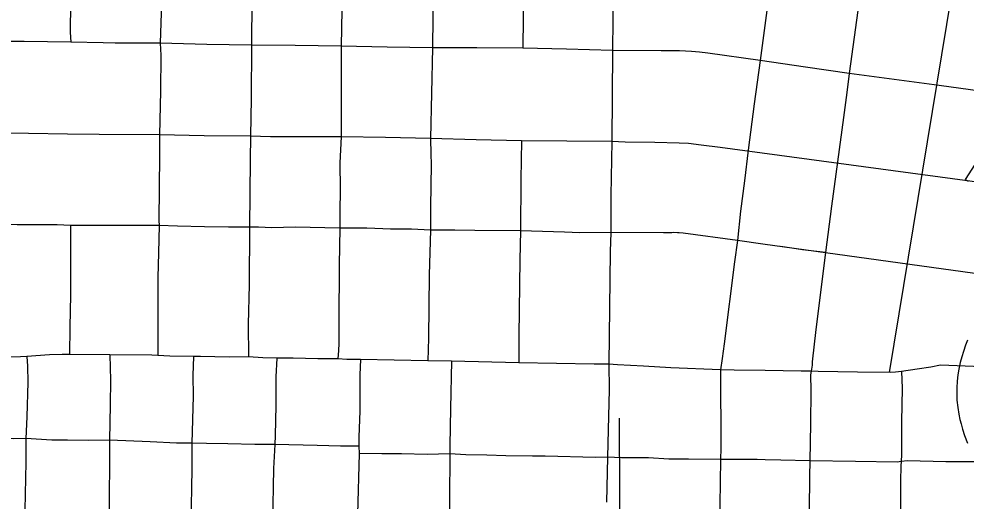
# Model space of a CAD drawing. Extents: x -19 to 366, y -4 to 359.
# Drawn here: x 153.792 to 154.506, y 190.249 to 190.612 of the extents above; entities that cross this region are included whole.
import ezdxf

# ---------------------------------------------------------------- set-up
doc = ezdxf.new("R2010")
doc.units = 0
for name, color, linetype in [('Level 22', 7, 'Continuous'), ('Level 33', 7, 'Continuous'), ('Level 35', 7, 'Continuous'), ('Level 60', 7, 'Continuous')]:
    doc.layers.add(name, color=color, linetype=linetype)

msp = doc.modelspace()

# ---------------------------------------------------------------- linework, layer by layer
at = {"layer": 'Level 22'}
for points in [[(154.53785, 190.54185), (154.50507, 190.49116), (154.50741, 190.48976)], [(154.5069, 190.37021), (154.50545, 190.36635), (154.50385, 190.36163), (154.50259, 190.3577), (154.5014, 190.35342), (154.5003, 190.34843), (154.49956, 190.34401), (154.49904, 190.33939), (154.49874, 190.33435), (154.49871, 190.32962), (154.49893, 190.32498), (154.49949, 190.31954), (154.50033, 190.31439), (154.50118, 190.31048), (154.50207, 190.30707), (154.5032, 190.3032), (154.5047, 190.29838), (154.50687, 190.29254)]]:
    msp.add_lwpolyline(points, dxfattribs=at)
at = {"layer": 'Level 33'}
for points in [[(153.83191, 190.66256), (153.83183, 190.64305), (153.831, 190.62393), (153.83092, 190.6021), (153.83122, 190.59442)], [(153.90024, 190.66164), (153.89971, 190.65065), (153.89979, 190.63317), (153.89946, 190.6165), (153.89862, 190.59372)], [(153.96798, 190.66152), (153.96744, 190.59227)], [(154.03637, 190.66008), (154.0351, 190.59148)], [(154.10448, 190.65931), (154.10377, 190.59036)], [(154.1726, 190.65832), (154.17197, 190.59007)], [(154.24017, 190.65768), (154.23945, 190.58815)], [(154.35977, 190.64878), (154.35058, 190.58065)], [(154.42703, 190.6386), (154.41764, 190.57089)], [(154.49459, 190.62941), (154.44776, 190.34581)], [(153.83122, 190.59442), (153.79627, 190.59496), (153.76105, 190.59508)], [(153.86463, 190.59387), (153.85565, 190.5939), (153.83122, 190.59442)], [(153.89862, 190.59372), (153.86463, 190.59387)], [(153.89862, 190.59372), (153.89911, 190.58464), (153.89892, 190.55759), (153.89824, 190.52487)], [(153.93372, 190.59283), (153.89862, 190.59372)], [(153.96744, 190.59227), (153.93372, 190.59283)], [(153.96744, 190.59227), (153.96717, 190.55219), (153.96679, 190.52368)], [(154.00032, 190.59198), (153.96744, 190.59227)], [(154.0351, 190.59148), (154.00032, 190.59198)], [(154.0351, 190.59148), (154.03489, 190.52333)], [(154.06966, 190.59069), (154.0351, 190.59148)], [(154.10377, 190.59036), (154.06966, 190.59069)], [(154.10377, 190.59036), (154.10227, 190.52197)], [(154.13722, 190.59022), (154.10377, 190.59036)], [(154.17197, 190.59007), (154.13722, 190.59022)], [(154.2048, 190.58914), (154.17197, 190.59007)], [(154.23945, 190.58815), (154.2048, 190.58914)], [(154.23945, 190.58815), (154.23887, 190.51968)], [(154.35058, 190.58065), (154.31131, 190.58635), (154.30504, 190.58707), (154.29894, 190.58756), (154.28997, 190.58789), (154.27607, 190.58796), (154.23945, 190.58815)], [(154.35058, 190.58065), (154.34621, 190.548), (154.34152, 190.51312)], [(154.38479, 190.57567), (154.35058, 190.58065)], [(154.41764, 190.57089), (154.38479, 190.57567)], [(154.41764, 190.57089), (154.41603, 190.5567), (154.41349, 190.53786), (154.40443, 190.47098), (154.39995, 190.43609)], [(154.48559, 190.56198), (154.41764, 190.57089)], [(154.55278, 190.55249), (154.48559, 190.56198)], [(153.79953, 190.52573), (153.75996, 190.52611)], [(153.89824, 190.52487), (153.85277, 190.52495), (153.82874, 190.5253), (153.79953, 190.52573)], [(153.89824, 190.52487), (153.89824, 190.5091), (153.89757, 190.46025), (153.89782, 190.45642)], [(153.93182, 190.52405), (153.89824, 190.52487)], [(153.96679, 190.52368), (153.93182, 190.52405)], [(153.96679, 190.52368), (153.96647, 190.50586), (153.96602, 190.45513)], [(154.00084, 190.52318), (153.98163, 190.52322), (153.96679, 190.52368)], [(154.03489, 190.52333), (154.00084, 190.52318)], [(154.03489, 190.52333), (154.03411, 190.50368), (154.03422, 190.48387), (154.03401, 190.4666), (154.03404, 190.4544)], [(154.06838, 190.52265), (154.03489, 190.52333)], [(154.10227, 190.52197), (154.06838, 190.52265)], [(154.10227, 190.52197), (154.10264, 190.51031), (154.1027, 190.50273), (154.10227, 190.47027), (154.10222, 190.45299)], [(154.13673, 190.52106), (154.10227, 190.52197)], [(154.17088, 190.52016), (154.13673, 190.52106)], [(154.17088, 190.52016), (154.1704, 190.49102), (154.17, 190.45237)], [(154.20499, 190.51992), (154.17088, 190.52016)], [(154.23887, 190.51968), (154.20499, 190.51992)], [(154.23887, 190.51968), (154.23823, 190.47916), (154.2381, 190.45118)], [(154.81389, 190.44867), (154.32045, 190.51518), (154.30621, 190.51701), (154.29663, 190.51824), (154.28956, 190.51843), (154.27136, 190.5189), (154.24906, 190.51927), (154.23887, 190.51968)], [(154.34152, 190.51312), (154.33882, 190.49007), (154.33595, 190.46736), (154.33361, 190.44512)], [(153.79819, 190.45706), (153.79087, 190.45707), (153.77535, 190.45745), (153.75941, 190.45746)], [(153.8311, 190.4565), (153.82114, 190.457), (153.79819, 190.45706)], [(153.8311, 190.4565), (153.83096, 190.4043), (153.8305, 190.37996), (153.83038, 190.35948)], [(153.89782, 190.45642), (153.8311, 190.4565)], [(153.89782, 190.45642), (153.8974, 190.4359), (153.89679, 190.4173), (153.89692, 190.38615), (153.89679, 190.35872)], [(153.93198, 190.4556), (153.91165, 190.45591), (153.89782, 190.45642)], [(153.96602, 190.45513), (153.95008, 190.4552), (153.93198, 190.4556)], [(153.96602, 190.45513), (153.96564, 190.41175), (153.96489, 190.38214), (153.96517, 190.35768)], [(154.00022, 190.45519), (153.98283, 190.45472), (153.97279, 190.45521), (153.96602, 190.45513)], [(154.03404, 190.4544), (154.00022, 190.45519)], [(154.03404, 190.4544), (154.03359, 190.42681), (154.03314, 190.38387), (154.0332, 190.36764), (154.03298, 190.36233), (154.0325, 190.35605)], [(154.0664, 190.45398), (154.05443, 190.45446), (154.03404, 190.4544)], [(154.10222, 190.45299), (154.08789, 190.45371), (154.07212, 190.45375), (154.0664, 190.45398)], [(154.10222, 190.45299), (154.10124, 190.41936), (154.1007, 190.37162), (154.10037, 190.35469)], [(154.17, 190.45237), (154.13572, 190.45269), (154.12057, 190.45301), (154.10222, 190.45299)], [(154.17, 190.45237), (154.16953, 190.43069), (154.16892, 190.37361), (154.16884, 190.35317)], [(154.20313, 190.45144), (154.17, 190.45237)], [(154.2381, 190.45118), (154.2147, 190.45108), (154.20313, 190.45144)], [(154.2381, 190.45118), (154.23774, 190.437), (154.23666, 190.35199)], [(154.33361, 190.44512), (154.29273, 190.4506), (154.28969, 190.45091), (154.28826, 190.45106), (154.28568, 190.45112), (154.28412, 190.45107), (154.27778, 190.45084), (154.2381, 190.45118)], [(154.33361, 190.44512), (154.33126, 190.42922), (154.32349, 190.36747), (154.32207, 190.35641), (154.32076, 190.34783)], [(154.80474, 190.38002), (154.35268, 190.44237), (154.33361, 190.44512)], [(154.39995, 190.43609), (154.38246, 190.43816), (154.36614, 190.44064)], [(154.39995, 190.43609), (154.39268, 190.37823), (154.38986, 190.35395), (154.38984, 190.35142), (154.38912, 190.34682)], [(153.79829, 190.35776), (153.7934, 190.35749), (153.78417, 190.35739), (153.76713, 190.35766)], [(153.79829, 190.35776), (153.79868, 190.35046), (153.79889, 190.33859), (153.79816, 190.31246), (153.79751, 190.29621)], [(153.83038, 190.35948), (153.82486, 190.35946), (153.81533, 190.35899), (153.79829, 190.35776)], [(153.86076, 190.35901), (153.83038, 190.35948)], [(153.86076, 190.35901), (153.86113, 190.34014), (153.861, 190.32149), (153.86035, 190.29494)], [(153.89238, 190.35876), (153.86076, 190.35901)], [(153.89679, 190.35872), (153.89238, 190.35876)], [(153.92372, 190.35785), (153.90583, 190.35818), (153.89679, 190.35872)], [(153.92372, 190.35785), (153.92327, 190.34354), (153.92348, 190.32796), (153.9225, 190.29251)], [(153.92896, 190.35775), (153.92372, 190.35785)], [(153.96517, 190.35768), (153.95052, 190.35741), (153.92896, 190.35775)], [(153.98654, 190.35655), (153.97597, 190.35677), (153.96517, 190.35768)], [(153.98654, 190.35655), (153.9858, 190.34256), (153.98571, 190.32095), (153.98534, 190.29846), (153.98493, 190.29164)], [(153.99891, 190.35648), (153.98654, 190.35655)], [(154.01735, 190.35611), (153.99891, 190.35648)], [(154.0325, 190.35605), (154.01735, 190.35611)], [(154.04948, 190.35549), (154.03938, 190.35565), (154.0325, 190.35605)], [(154.04948, 190.35549), (154.04916, 190.34407), (154.04895, 190.317), (154.04838, 190.29706), (154.04825, 190.29039)], [(154.10037, 190.35469), (154.04948, 190.35549)], [(154.11815, 190.35429), (154.10037, 190.35469)], [(154.11815, 190.35429), (154.11743, 190.31878)], [(154.16884, 190.35317), (154.11815, 190.35429)], [(154.23666, 190.35199), (154.22562, 190.35202), (154.16884, 190.35317)], [(154.23666, 190.35199), (154.23685, 190.33303), (154.2361, 190.30267), (154.23565, 190.28203)], [(154.32076, 190.34783), (154.28335, 190.34924), (154.26278, 190.3506), (154.24316, 190.35154), (154.23666, 190.35199)], [(154.32076, 190.34783), (154.32102, 190.28875), (154.32079, 190.28033)], [(154.35451, 190.3472), (154.33119, 190.34752), (154.32076, 190.34783)], [(155.42677, 190.31331), (154.48661, 190.35137), (154.47919, 190.3499), (154.46889, 190.34824), (154.45714, 190.34667)], [(154.38912, 190.34682), (154.38166, 190.34679), (154.35451, 190.3472)], [(154.38912, 190.34682), (154.38847, 190.34398), (154.3888, 190.33213), (154.38867, 190.30723), (154.38796, 190.27937)], [(154.42405, 190.34616), (154.39434, 190.34659), (154.38912, 190.34682)], [(154.45714, 190.34667), (154.45271, 190.3461), (154.44902, 190.34589), (154.42405, 190.34616)], [(154.45714, 190.34667), (154.45762, 190.3339), (154.45721, 190.30878), (154.4571, 190.28414), (154.45685, 190.2789)], [(154.11743, 190.31878), (154.11695, 190.29075), (154.11694, 190.28452)], [(153.79751, 190.29621), (153.78814, 190.29595), (153.76503, 190.29643)], [(153.79751, 190.29621), (153.79747, 190.27835), (153.79671, 190.2422), (153.79664, 190.2334)], [(153.82881, 190.29487), (153.81706, 190.29488), (153.79751, 190.29621)], [(153.86035, 190.29494), (153.84442, 190.29466), (153.82881, 190.29487)], [(153.86035, 190.29494), (153.8602, 190.23524), (153.85923, 190.23253)], [(153.89104, 190.29356), (153.86035, 190.29494)], [(153.9225, 190.29251), (153.91089, 190.29267), (153.89104, 190.29356)], [(153.9225, 190.29251), (153.92237, 190.27299), (153.9217, 190.23125)], [(153.98493, 190.29164), (153.96994, 190.29169), (153.9496, 190.29218), (153.93345, 190.29225), (153.9225, 190.29251)], [(153.98493, 190.29164), (153.98393, 190.27358), (153.9832, 190.23241)], [(154.01683, 190.29091), (153.98493, 190.29164)], [(154.04825, 190.29039), (154.03456, 190.29036), (154.01683, 190.29091)], [(154.04847, 190.28481), (154.04717, 190.23926), (154.04719, 190.23241)], [(154.04825, 190.29039), (154.04847, 190.28481)], [(154.08056, 190.28456), (154.06564, 190.28457), (154.04847, 190.28481)], [(154.11694, 190.28452), (154.09976, 190.28418), (154.08056, 190.28456)], [(154.11694, 190.28452), (154.11656, 190.24988)], [(154.23565, 190.28203), (154.22661, 190.28175), (154.18868, 190.28279), (154.17926, 190.2829), (154.15897, 190.28314), (154.1447, 190.28362), (154.12887, 190.28388), (154.11694, 190.28452)], [(154.23565, 190.28203), (154.23501, 190.24815)], [(154.32079, 190.28033), (154.29658, 190.28064), (154.28318, 190.28045), (154.28197, 190.28043), (154.26655, 190.28145), (154.2462, 190.28147), (154.23565, 190.28203)], [(154.32079, 190.28033), (154.32035, 190.2462), (154.31999, 190.23176), (154.31922, 190.21266)], [(154.35438, 190.28007), (154.34839, 190.28026), (154.32079, 190.28033)], [(154.38796, 190.27937), (154.36617, 190.27969), (154.35438, 190.28007)], [(154.38796, 190.27937), (154.38794, 190.26755), (154.38726, 190.21661), (154.38705, 190.21173)], [(154.42256, 190.27881), (154.38796, 190.27937)], [(154.45685, 190.2789), (154.45379, 190.27836), (154.42256, 190.27881)], [(154.45685, 190.2789), (154.45657, 190.27547), (154.45635, 190.26399), (154.45634, 190.24203), (154.45589, 190.22083), (154.45588, 190.21089)], [(154.49049, 190.27852), (154.46162, 190.27932), (154.45685, 190.2789)], [(154.51383, 190.27848), (154.49049, 190.27852)], [(154.11656, 190.24988), (154.11611, 190.21642)]]:
    msp.add_lwpolyline(points, dxfattribs=at)
at = {"layer": 'Level 35'}
msp.add_lwpolyline([(154.2444, 190.31152), (154.24483, 190.19547), (154.24894, 190.18853), (154.25583, 190.17424), (154.261, 190.13028), (154.26462, 190.10851), (154.27225, 190.08511), (154.2772, 190.06318), (154.28068, 190.02868), (154.28158, 189.95899), (154.2848, 189.93874), (154.28987, 189.92042), (154.29382, 189.90169), (154.30252, 189.87975)], dxfattribs=at)
at = {"layer": 'Level 60'}
for points in [[(156.50946, 189.3937), (156.44759, 191.65634), (156.2114, 200.27623), (155.97446, 208.89626), (155.73678, 217.51643), (155.49836, 226.13674), (155.2592, 234.75719), (155.01929, 243.37778), (154.77865, 251.9985), (154.53727, 260.61937), (154.29515, 269.24038), (154.0523, 277.86152), (153.80871, 286.48281), (153.56438, 295.10424), (153.31933, 303.72581), (153.07354, 312.34752), (152.82702, 320.96938), (152.57978, 329.59137), (152.3318, 338.21351), (152.0831, 346.83579)], [(154.11585, 1.87092), (153.9063, 10.48743), (153.69602, 19.10409), (153.48501, 27.72087), (153.27327, 36.3378), (153.0608, 44.95486), (152.84759, 53.57206), (152.63366, 62.1894), (152.419, 70.80688), (152.20362, 79.42449), (151.98751, 88.04225), (151.77068, 96.66014), (151.55312, 105.27817), (151.33484, 113.89634), (151.11584, 122.51465), (150.89612, 131.13311), (150.67568, 139.7517), (150.45452, 148.37043), (150.23264, 156.98931), (150.01005, 165.60832), (149.78674, 174.22748), (149.56272, 182.84677), (149.33799, 191.46621), (149.11254, 200.0858), (148.88638, 208.70552), (148.65952, 217.32539), (148.43194, 225.9454), (148.20366, 234.56555), (147.97466, 243.18584), (147.74497, 251.80628), (147.51457, 260.42687), (147.28346, 269.04759), (147.05165, 277.66846), (146.81914, 286.28948), (146.58593, 294.91064), (146.35202, 303.53194), (146.11742, 312.15339), (145.88211, 320.77499), (145.64611, 329.39673), (145.40941, 338.01861), (145.17202, 346.64065)], [(0, 189.51617), (7.11214, 189.52059), (14.22427, 189.53386), (21.33637, 189.55597), (28.44845, 189.58693), (35.56048, 189.62672), (42.67245, 189.67537), (49.78436, 189.73285), (56.89619, 189.79918), (64.00793, 189.87436), (71.11958, 189.95838), (78.23111, 190.05124), (85.34253, 190.15294), (92.45381, 190.26349), (99.56495, 190.38288), (106.67593, 190.51112), (113.78675, 190.6482), (120.89739, 190.79412), (128.00785, 190.94888), (135.11811, 191.11248), (142.22816, 191.28493), (149.33799, 191.46621), (156.44759, 191.65634), (163.55694, 191.85531), (170.66605, 192.06312), (177.77489, 192.27977), (184.88345, 192.50526), (191.99173, 192.73959), (199.09971, 192.98276), (206.20739, 193.23477), (213.31474, 193.49561), (220.42177, 193.7653), (227.52845, 194.04382), (234.63479, 194.33118), (241.74076, 194.62738), (248.84635, 194.93241), (255.95157, 195.24628), (263.05638, 195.56898), (270.16079, 195.90052), (277.26478, 196.24089), (284.36834, 196.5901), (291.47147, 196.94814), (298.57414, 197.31501), (305.67635, 197.69072), (312.77809, 198.07525), (319.87934, 198.46862), (326.9801, 198.87082), (334.08035, 199.28185), (341.18009, 199.7017)], [(0, 180.89994), (7.12284, 180.90436), (14.24566, 180.9176), (21.36847, 180.93968), (28.49124, 180.97058), (35.61397, 181.01031), (42.73664, 181.05888), (49.85925, 181.11627), (56.98178, 181.18249), (64.10422, 181.25754), (71.22656, 181.34142), (78.3488, 181.43413), (85.47091, 181.53567), (92.5929, 181.64603), (99.71474, 181.76523), (106.83643, 181.89325), (113.95795, 182.0301), (121.0793, 182.17578), (128.20046, 182.33029), (135.32143, 182.49362), (142.44218, 182.66579), (149.56272, 182.84677), (156.68303, 183.03659), (163.8031, 183.23523), (170.92291, 183.4427), (178.04247, 183.65899), (185.16175, 183.88411), (192.28074, 184.11805), (199.39944, 184.36082), (206.51784, 184.61242), (213.63591, 184.87283), (220.75366, 185.14207), (227.87107, 185.42014), (234.98813, 185.70702), (242.10483, 186.00273), (249.22115, 186.30726), (256.33709, 186.62061), (263.45264, 186.94279), (270.56779, 187.27378), (277.68251, 187.61359), (284.79682, 187.96222), (291.91068, 188.31967), (299.02409, 188.68594), (306.13705, 189.06103), (313.24954, 189.44494), (320.36154, 189.83766), (327.47305, 190.23919), (334.58406, 190.64954), (341.69455, 191.06871)]]:
    msp.add_spline(points, degree=3, dxfattribs=at)

doc.saveas('drawing.dxf')
